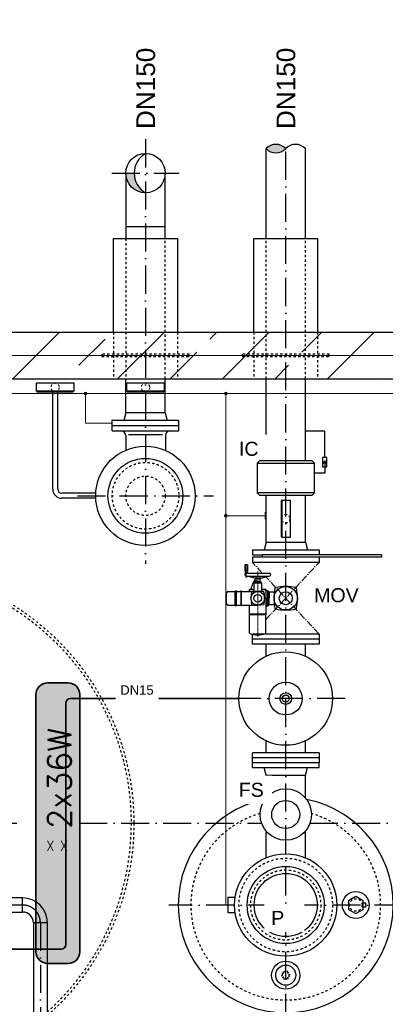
# Model space of a CAD drawing. Header units: millimetres. Extents: x 4747 to 1198744, y 17680 to 73179.
# Tile 292 of 377: x 99015 to 100580, y 42420 to 46631. Entities that reach past the tile are written whole.
import ezdxf
from ezdxf.enums import TextEntityAlignment as Align

# ---------------------------------------------------------------- set-up
doc = ezdxf.new("R2010")
doc.units = ezdxf.units.MM
for name, pattern in [('ACAD_ISO10W100', [18, 12, -3, 0, -3]), ('JIS_02_1.0', [2, 1, -1]), ('STRICHPUNKT', [25.4, 12.7, -6.35, 0, -6.35])]:
    doc.linetypes.add(name, pattern=pattern)
doc.layers.add('0_POL_masch Installation Bestand', color=7, linetype='Continuous')
for name, color, linetype, lineweight in [('Beschriftung', 7, 'Continuous', 9), ('elektro Installation', 7, 'Continuous', 35), ('Verz. Bandstahl 30x3_5mm auf Putz', 1, 'GRENZE2', 18), ('Verz. Bandstahl 30x3_5mm im Beton', 5, 'GRENZE1', 18)]:
    doc.layers.add(name, color=color, linetype=linetype, lineweight=lineweight)
doc.styles.add('LBB3.5M1000', font='isocp.shx', dxfattribs={"height": 3.5})
doc.styles.add('ROMANS', font='ROMANS', dxfattribs={"height": 0.2})
doc.linetypes.add('GRENZE1', pattern='A,6.35,-2.54,[133,ltypeshp.shx,S=2.54,R=0,X=-2.54,Y=0],-2.54,25.4', length=36.83)
doc.linetypes.add('GRENZE2', pattern='A,6.35,-2.54,[132,ltypeshp.shx,S=2.54,R=0,X=-2.54,Y=0],-2.54,25.4', length=36.83)

msp = doc.modelspace()

# ---------------------------------------------------------------- hatches: boundary and pattern name
h = msp.add_hatch(color=256)
h.dxf.hatch_style = 1
h.paths.add_polyline_path([(99553.60274, 46058.92086, 0.4142135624), (99469.45274, 45974.77086), (99505.0706, 45974.77086, -0.2677012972)])
h.paths.add_polyline_path([(99553.60274, 46058.92086, 0.4142135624), (99469.45274, 45974.77086, 0.4142135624), (99553.60274, 45890.62086, -0.5767336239)])
h = msp.add_hatch()
h.set_pattern_fill('ANSI33', color=256, scale=50, style=0)
h.set_pattern_definition([(45, (179697.13, 46331.4), (-224.5064, 224.5064), []), (45, (179921.64, 46331.4), (-224.5064, 224.5064), [158.75, -79.375])])
h.paths.add_polyline_path([(96653.60274, 45294.77086), (94303.60274, 45294.77086), (94303.60274, 41094.77086), (98403.60274, 41094.77086), (98403.60274, 41294.77086), (94503.60274, 41294.77086), (94503.60274, 45094.77086), (96653.60274, 45094.77086)])
h.paths.add_polyline_path([(97533.60274, 45294.77086), (96653.60274, 45294.77086), (96653.60274, 45094.77086), (97533.60274, 45094.77086)], flags=17)
h.paths.add_polyline_path([(98403.60274, 45294.77086), (97533.60274, 45294.77086), (97533.60274, 45094.77086), (98403.60274, 45094.77086)])
h.paths.add_polyline_path([(100153.60274, 45294.77086), (98403.60274, 45294.77086), (98403.60274, 45094.77086), (100153.60274, 45094.77086)], flags=17)
h.paths.add_polyline_path([(102503.60274, 45294.77086), (100153.60274, 45294.77086), (100153.60274, 45094.77086), (102303.60274, 45094.77086), (102303.60274, 41294.77086), (98403.60274, 41294.77086), (98403.60274, 41094.77086), (102503.60274, 41094.77086)])
at = {"linetype": 'Continuous', "ltscale": 10}
h = msp.add_hatch(color=256, dxfattribs=at)
h.dxf.hatch_style = 1
h.paths.add_polyline_path([(100320.64922, 44744.4911), (100315.23881, 44735.11998), (100326.05964, 44735.11998)])
h = msp.add_hatch(color=254)
h.dxf.hatch_style = 1
edge = h.paths.add_edge_path()
edge.add_line((97672.60274, 42594.77086), (97584.60274, 42594.77086))
edge.add_arc((97584.60274, 42644.77086), 50, 180, 270, ccw=False)
edge.add_line((97534.60274, 42644.77086), (97534.60274, 43744.77086))
edge.add_arc((97584.60274, 43744.77086), 50, 90, 180, ccw=False)
edge.add_line((97584.60274, 43794.77086), (97672.60274, 43794.77086))
edge.add_arc((97672.60274, 43744.77086), 50, 0, 90, ccw=False)
edge.add_line((97722.60274, 43744.77086), (97722.60274, 42644.77086))
edge.add_arc((97672.60274, 42644.77086), 50, -90, 0, ccw=False)
edge = h.paths.add_edge_path()
edge.add_line((99222.60274, 42594.77086), (99134.60274, 42594.77086))
edge.add_arc((99134.60274, 42644.77086), 50, 180, 270, ccw=False)
edge.add_line((99084.60274, 42644.77086), (99084.60274, 43744.77086))
edge.add_arc((99134.60274, 43744.77086), 50, 90, 180, ccw=False)
edge.add_line((99134.60274, 43794.77086), (99222.60274, 43794.77086))
edge.add_arc((99222.60274, 43744.77086), 50, 0, 90, ccw=False)
edge.add_line((99272.60274, 43744.77086), (99272.60274, 42644.77086))
edge.add_arc((99222.60274, 42644.77086), 50, -90, 0, ccw=False)
at = {"layer": 'Verz. Bandstahl 30x3_5mm auf Putz'}
h = msp.add_hatch(color=256, dxfattribs=at)
h.dxf.hatch_style = 1
edge = h.paths.add_edge_path()
edge.add_arc((99296.97221, 45032.27086), 6.01999, 0, 360)
h = msp.add_hatch(color=256, dxfattribs=at)
h.dxf.hatch_style = 1
edge = h.paths.add_edge_path()
edge.add_arc((99896.97261, 45032.27086), 6.01999, 0, 360)
h = msp.add_hatch(color=256, dxfattribs=at)
h.dxf.hatch_style = 1
edge = h.paths.add_edge_path()
edge.add_arc((99896.97261, 44509.68301), 6.01999, 0, 360)

# ---------------------------------------------------------------- linework, layer by layer
at = {"linetype": 'ACAD_ISO10W100', "ltscale": 10}
for p, q in [((99553.60274, 46119.2815), (99553.60274, 44303.85951)), ((100153.60274, 42344.56456), (100153.60274, 46119.2815)), ((99262.69138, 44594.77086), (99844.51409, 44594.77086)), ((100407.60214, 43727.77026), (99899.60334, 43727.77026)), ((98702.93533, 43194.77086), (99032.99094, 43194.77086)), ((99269.28746, 43194.77086), (100050.0122, 43194.77086)), ((100257.19328, 43194.77086), (102803.60274, 43194.77086)), ((99027.60274, 42844.77086), (98370.09732, 42844.77086)), ((100653.80905, 42844.77086), (99653.39643, 42844.77086)), ((99103.60274, 42768.77086), (99103.60274, 40482.85043))]:
    msp.add_line(p, q, dxfattribs=at)
for p, q in [((99417.10274, 45294.77086), (99417.10274, 45694.77086)), ((99417.10274, 45694.77086), (99690.10274, 45694.77086)), ((99690.10274, 45694.77086), (99690.10274, 45294.77086)), ((100017.10274, 45294.77086), (100017.10274, 45694.77086)), ((100017.10274, 45694.77086), (100290.10274, 45694.77086)), ((100290.10274, 45694.77086), (100290.10274, 45294.77086)), ((94303.60274, 45294.77086), (102503.60274, 45294.77086)), ((94503.60274, 45094.77086), (102303.60274, 45094.77086)), ((99469.45274, 44949.77086), (99469.45274, 45094.77086)), ((99637.75274, 44949.77086), (99637.75274, 45094.77086)), ((99469.45274, 44949.77086), (99460.61044, 44916.77086)), ((99637.75274, 44949.77086), (99469.45274, 44949.77086)), ((99637.75274, 44949.77086), (99646.59504, 44916.77086)), ((99696.10274, 44916.77086), (99411.10274, 44916.77086)), ((99411.10274, 44872.77086), (99411.10274, 44916.77086)), ((99411.10274, 44894.77086), (99696.10274, 44894.77086)), ((99696.10274, 44872.77086), (99696.10274, 44916.77086)), ((99411.10274, 44872.77086), (99696.10274, 44872.77086)), ((99468.60274, 44852.77086), (99468.60274, 44789.80174)), ((99625.52334, 44855.47436), (99480.43294, 44855.47436)), ((99638.60274, 44852.77086), (99638.60274, 44789.25654))]:
    msp.add_line(p, q)
at = {"linetype": 'JIS_02_1.0', "ltscale": 10}
for p, q in [((99417.10274, 45294.77086), (99417.10274, 45094.77086)), ((99690.10274, 45294.77086), (99690.10274, 45094.77086)), ((100017.10274, 45294.77086), (100017.10274, 45094.77086)), ((100290.10274, 45294.77086), (100290.10274, 45094.77086))]:
    msp.add_line(p, q, dxfattribs=at)
at = {"linetype": 'Continuous', "ltscale": 10}
for p, q in [((100069.45234, 44743.76986), (100069.45234, 45094.77086)), ((100237.75234, 44743.76986), (100237.75234, 45094.77086)), ((99340.74514, 44605.42086), (99195.10274, 44605.42086)), ((100276.10274, 44606.76986), (100031.10274, 44606.76986)), ((100069.45234, 44396.76986), (100069.45234, 44596.76986)), ((100069.45234, 44596.76986), (100237.75234, 44596.76986)), ((100237.75234, 44396.76986), (100237.75234, 44596.76986)), ((99340.74514, 44584.12086), (99195.10274, 44584.12086)), ((100069.45234, 44396.76986), (100061.10234, 44363.76986)), ((100069.45234, 44396.76986), (100237.75234, 44396.76986)), ((100237.75234, 44396.76986), (100246.10234, 44363.76986)), ((100011.10234, 44363.76986), (100011.10234, 44341.76986)), ((100011.10234, 44363.76986), (100296.10234, 44363.76986)), ((100011.10234, 44341.76986), (100053.60314, 44341.76986)), ((100053.60314, 44331.76986), (100053.60314, 44341.76986)), ((100563.60234, 44341.76986), (100053.60314, 44341.76986)), ((100296.10234, 44363.76986), (100296.10234, 44341.76986)), ((100563.60234, 44341.76986), (100563.60234, 44331.76986)), ((100563.60234, 44331.76986), (100011.10234, 44331.76986)), ((100011.10234, 44331.76986), (100011.10234, 44309.76986)), ((100296.10234, 44309.76986), (100011.10234, 44309.76986)), ((100296.10234, 44331.76986), (100296.10234, 44309.76986)), ((100296.10234, 44003.76986), (100011.10234, 44003.76986)), ((100011.10314, 43959.77006), (100011.10314, 44003.76986)), ((100296.10234, 44003.76986), (100296.10234, 43959.77006)), ((100296.10234, 43981.76986), (100011.10234, 43981.76986)), ((100296.10234, 43959.77006), (100011.10314, 43959.77006)), ((100069.45274, 43909.20514), (100069.45274, 43959.77006)), ((100237.75366, 43909.20471), (100237.75274, 43959.77159)), ((100069.45274, 43495.77056), (100069.45274, 43546.33559)), ((100237.76117, 43495.77209), (100237.76025, 43546.33908)), ((100296.10234, 43495.77056), (100011.10314, 43495.77056)), ((100011.10314, 43473.77086), (100011.10314, 43495.77056)), ((100296.10234, 43495.77056), (100296.10234, 43473.77086)), ((100011.10274, 43454.77086), (100011.10314, 43473.77086)), ((100011.10274, 43454.77086), (100296.10274, 43454.77086)), ((100011.10274, 43432.77086), (100011.10274, 43454.77086)), ((100296.10234, 43473.77086), (100011.10314, 43473.77086)), ((100296.10234, 43473.77086), (100296.10234, 43454.77086)), ((100296.10274, 43432.77086), (100296.10274, 43454.77086)), ((100011.10274, 43432.77086), (100296.10274, 43432.77086)), ((100069.45274, 43399.77086), (100061.10274, 43432.77086)), ((100237.75274, 43399.77086), (100246.10274, 43432.77086)), ((100069.45274, 43302.61419), (100069.45274, 43399.77086)), ((100069.45274, 43399.77086), (100237.75274, 43399.77086)), ((100237.75274, 43302.61419), (100237.75274, 43399.77086)), ((100069.45274, 43046.95834), (100069.45274, 43160.92753)), ((100237.75274, 43046.95834), (100237.75274, 43160.92753)), ((99027.60274, 42874.92086), (98870.62358, 42874.92086)), ((99027.60274, 42814.62086), (99027.60274, 42874.92086)), ((98870.60274, 42814.62086), (99027.60274, 42814.62086)), ((99133.75274, 42768.77086), (99073.45274, 42768.77086)), ((99073.45274, 42768.77086), (99073.45274, 41294.77086)), ((99133.75274, 41294.77086), (99133.75274, 42768.77086))]:
    msp.add_line(p, q, dxfattribs=at)
at = {"linetype": 'Continuous', "lineweight": -2, "ltscale": 10}
for p, q in [((99156.45274, 44622.77086), (99156.45274, 45038.8105)), ((99177.75274, 44622.77086), (99177.75274, 45038.8105))]:
    msp.add_line(p, q, dxfattribs=at)
at = {"linetype": 'ACAD_ISO10W100', "lineweight": 18, "ltscale": 2.5}
for p, q in [((100053.45742, 44264.29387), (100011.10234, 44309.76986)), ((100068.64165, 44065.54892), (100296.10234, 44309.76986)), ((100296.10234, 44003.76986), (100068.6455, 44247.98668))]:
    msp.add_line(p, q, dxfattribs=at)
at = {"lineweight": 35}
for p, q in [((99212.30535, 42676.29732), (99212.30535, 43707.77022)), ((99232.30535, 43727.77022), (99953.60324, 43727.77031)), ((97876.42537, 42656.29732), (99192.30535, 42656.29732))]:
    msp.add_line(p, q, dxfattribs=at)
at = {"linetype": 'JIS_02_1.0', "ltscale": 10}
for points in [[(99367.10274, 45189.77086), (99740.10274, 45189.77086), (99740.10274, 45199.77086), (99367.10274, 45199.77086)], [(99967.10274, 45189.77086), (100340.10274, 45189.77086), (100340.10274, 45199.77086), (99967.10274, 45199.77086)]]:
    msp.add_lwpolyline(points, close=True, dxfattribs=at)
at = {"linetype": 'Continuous', "ltscale": 10}
for points in [[(99086.47814, 45042.63699), (99086.47814, 45077.39291), (99246.47774, 45077.39291), (99246.47774, 45042.63699)], [(99473.60294, 45042.63699), (99473.60294, 45077.39291), (99633.60254, 45077.39291), (99633.60254, 45042.63699)], [(99088.48711, 45042.63699), (99088.48711, 45038.8105), (99244.46877, 45038.8105), (99244.46877, 45042.63699)], [(99475.61191, 45042.63699), (99475.61191, 45038.8105), (99631.59357, 45038.8105), (99631.59357, 45042.63699)], [(100311.65823, 44717.99593), (100329.64022, 44717.99593), (100329.64022, 44758.49145), (100311.65823, 44758.49145)], [(100320.64922, 44744.4911), (100315.23881, 44735.11998), (100326.05964, 44735.11998)], [(100138.07453, 44574.76069), (100134.24805, 44574.76069), (100134.24805, 44418.77903), (100138.07453, 44418.77903)], [(100138.07453, 44576.76966), (100172.83045, 44576.76966), (100172.83045, 44416.77006), (100138.07453, 44416.77006)]]:
    msp.add_lwpolyline(points, close=True, dxfattribs=at)
for points in [[(100320.64922, 44758.49145), (100320.64922, 44871.57112), (100237.75234, 44871.57112), (100237.75234, 44871.57112)], [(100320.64922, 44738.24369), (100320.64922, 44691.57112), (100276.10274, 44691.57112), (100276.10274, 44691.57112)]]:
    msp.add_lwpolyline(points, dxfattribs=at)
for points in [[(99936.99338, 42877.04136), (99906.33221, 42877.04136), (99906.33221, 42812.50036), (99936.99338, 42812.50036)], [(100485.60274, 42836.57287), (100496.89872, 42836.57287), (100496.89872, 42852.96885), (100485.60274, 42852.96885)]]:
    msp.add_lwpolyline(points)
msp.add_lwpolyline([(100453.60274, 42807.82045), (100485.60274, 42826.29565), (100485.60274, 42863.24607), (100453.60274, 42881.72128), (100421.60274, 42863.24607), (100421.60274, 42826.29565)], close=True)
at = {"linetype": 'JIS_02_1.0', "ltscale": 5}
msp.add_lwpolyline([(100135.12753, 42544.77086), (100144.36513, 42528.77086), (100162.84034, 42528.77086), (100172.07795, 42544.77086), (100162.84034, 42560.77086), (100144.36513, 42560.77086)], close=True, dxfattribs=at)
at = {"linetype": 'JIS_02_1.0', "lineweight": 18, "ltscale": 10}
for centre in [(99166.47794, 45058.16519), (99553.60274, 45058.16519)]:
    msp.add_circle(centre, 18, dxfattribs=at)
for centre, radius in [((99552.97814, 44594.77086), 212.5), ((99552.97814, 44594.77086), 160), ((100153.60274, 42844.77086), 219), ((100153.60274, 42844.77086), 165), ((100153.60274, 42844.77086), 135), ((100453.60274, 42844.77086), 57.5), ((100153.60274, 42544.77086), 60.31266), ((100153.60274, 42544.77086), 43.0192)]:
    msp.add_circle(centre, radius)
at = {"linetype": 'JIS_02_1.0', "ltscale": 10}
for centre, radius in [((99553.60274, 44594.77086), 142.5), ((99553.60274, 44594.77086), 84.15), ((100153.60274, 44496.76986), 18), ((100153.60274, 42844.77086), 200), ((100153.60274, 42844.77086), 150), ((100453.60274, 42844.77086), 26.9)]:
    msp.add_circle(centre, radius, dxfattribs=at)
at = {"color": 253, "linetype": 'JIS_02_1.0', "ltscale": 10}
for radius in [1100, 1088]:
    msp.add_circle((98403.60274, 43194.77086), radius, dxfattribs=at)
at = {"linetype": 'Continuous', "ltscale": 10}
for centre, radius in [((100153.60274, 43727.77036), 199.9995), ((100153.60274, 43727.77026), 70.37313), ((100153.60274, 43727.77031), 24.99975), ((100153.60274, 43727.77031), 14.99995), ((100153.60274, 43231.77086), 110), ((100153.60274, 43231.77086), 60)]:
    msp.add_circle(centre, radius, dxfattribs=at)
at = {"linetype": 'JIS_02_1.0', "ltscale": 5}
msp.add_circle((100153.60274, 42544.77086), 13.45, dxfattribs=at)
for centre, radius, start, end in [((99602.29063, 45974.77086), 97.22002, 120.05301091, 239.94698909), ((99448.60274, 44852.77086), 20, 0, 90), ((99658.60274, 44852.77086), 20, 90, 180), ((100153.60274, 42844.77086), 460, 101.19193864, 78.80806136)]:
    msp.add_arc(centre, radius, start, end)
at = {"linetype": 'Continuous', "lineweight": -2, "ltscale": 10}
for radius in [38.65, 17.35]:
    msp.add_arc((99195.10274, 44622.77086), radius, 180, 270, dxfattribs=at)
at = {"lineweight": 35}
for centre, start, end in [((99232.30535, 43707.77022), 90.00000616, 180), ((99192.30535, 42676.29732), 270, 0)]:
    msp.add_arc(centre, 20, start, end, dxfattribs=at)
at = {"linetype": 'JIS_02_1.0', "ltscale": 10}
msp.add_arc((100153.60274, 42844.77086), 406, 105.71017455, 74.28982545, dxfattribs=at)
at = {"linetype": 'Continuous', "ltscale": 10}
for radius in [106.15, 45.85]:
    msp.add_arc((99027.60274, 42768.77086), radius, 0, 90, dxfattribs=at)
at = {"linetype": 'ACAD_ISO10W100', "ltscale": 10}
msp.add_arc((99027.60274, 42768.77086), 76, 0, 90, dxfattribs=at)
at = {"layer": '0_POL_masch Installation Bestand'}
for p, q in [((99990.3664, 44299.39239), (99979.22401, 44299.39239)), ((99979.22401, 44299.39239), (99979.22401, 44277.10762)), ((99990.3664, 44299.39239), (99990.3664, 44277.10762)), ((99979.22401, 44277.10762), (99981.48342, 44264.29387)), ((99990.3664, 44277.10762), (99979.22401, 44277.10762)), ((99988.10699, 44264.29387), (99981.48342, 44264.29387)), ((99984.79521, 44264.29387), (100082.84819, 44264.29387)), ((99990.3664, 44277.10762), (99988.10699, 44264.29387)), ((99984.79521, 44250.92301), (100082.84819, 44250.92301)), ((100025.46491, 44240.89487), (99988.03936, 44250.92301)), ((100017.10812, 44223.06705), (100019.89372, 44225.85265)), ((100017.10812, 44223.06705), (100050.53528, 44223.06705)), ((100017.10812, 44223.06705), (100017.10812, 44186.01862)), ((100019.89372, 44228.63824), (100047.74968, 44228.63824)), ((100019.89372, 44225.85265), (100019.89372, 44228.63824)), ((100019.89372, 44225.85265), (100047.74968, 44225.85265)), ((100025.46491, 44250.92301), (100025.46491, 44240.89487)), ((100042.17849, 44240.89487), (100025.46491, 44240.89487)), ((100025.46491, 44239.78063), (100025.46491, 44228.63824)), ((100042.17849, 44239.78063), (100025.46491, 44239.78063)), ((100028.25051, 44240.89487), (100028.25051, 44239.78063)), ((100039.39289, 44240.89487), (100039.39289, 44239.78063)), ((100042.17849, 44250.92301), (100042.17849, 44240.89487)), ((100042.17849, 44240.89487), (100079.60404, 44250.92301)), ((100042.17849, 44239.78063), (100042.17849, 44228.63824)), ((100047.74968, 44225.85265), (100047.74968, 44228.63824)), ((100050.53528, 44223.06705), (100047.74968, 44225.85265)), ((100050.53528, 44223.06705), (100050.53528, 44185.01156)), ((99900.6702, 44133.09229), (99900.6702, 44180.44743)), ((99906.24139, 44186.01862), (99937.626, 44186.01862)), ((99937.626, 44124.7355), (99937.626, 44188.80422)), ((99937.626, 44188.80422), (99943.1972, 44188.80422)), ((99940.4116, 44188.80422), (99940.4116, 44124.7355)), ((99943.1972, 44124.7355), (99943.1972, 44188.80422)), ((99943.1972, 44186.01862), (99961.75409, 44186.01862)), ((99961.75409, 44188.80422), (99964.53969, 44188.80422)), ((99961.75409, 44188.80422), (99961.75409, 44124.7355)), ((99964.53969, 44124.7355), (99964.53969, 44188.80422)), ((99964.53969, 44186.01862), (100033.8217, 44186.01862)), ((99998.16607, 44186.01862), (99998.16607, 44194.65397)), ((100017.10812, 44194.65397), (99998.16607, 44194.65397)), ((100017.10812, 44192.98261), (99998.16607, 44192.98261)), ((100069.47733, 44194.65397), (100050.53528, 44194.65397)), ((100069.47733, 44192.98261), (100050.53528, 44192.98261)), ((100069.47733, 44085.80816), (100069.47733, 44194.65397)), ((100069.47733, 44190.19701), (100075.60564, 44190.19701)), ((100075.60564, 44190.19701), (100075.60564, 44156.76986)), ((100075.60564, 44187.41142), (100078.39124, 44187.41142)), ((100078.39124, 44187.41142), (100078.39124, 44156.76986)), ((100078.39124, 44187.41142), (100082.33067, 44183.47199)), ((100082.33067, 44183.47199), (100082.33067, 44156.76986)), ((100082.33067, 44183.47199), (100104.96031, 44183.47199)), ((99906.24139, 44127.5211), (99937.626, 44127.5211)), ((99943.1972, 44127.5211), (99961.75409, 44127.5211)), ((99964.53969, 44127.5211), (100033.8217, 44127.5211)), ((99998.16607, 44085.80816), (99998.16607, 44127.5211)), ((100075.60564, 44123.3427), (100075.60564, 44156.76986)), ((100078.39123, 44126.1283), (100078.39124, 44156.76986)), ((100078.39123, 44126.1283), (100082.33066, 44130.06773)), ((100082.33066, 44130.06773), (100082.33067, 44156.76986)), ((100082.33066, 44130.06773), (100104.9603, 44130.06772)), ((99943.1972, 44124.7355), (99937.626, 44124.7355)), ((99964.53969, 44124.7355), (99961.75409, 44124.7355)), ((100069.47733, 44088.59376), (99998.16607, 44088.59376)), ((100069.47733, 44085.80816), (99998.16607, 44085.80816)), ((99999.00175, 44006.93477), (99999.00175, 44085.80816)), ((100068.64165, 44006.93477), (100068.64165, 44085.80816)), ((100069.47733, 44123.3427), (100075.60564, 44123.3427)), ((100075.60564, 44126.1283), (100078.39123, 44126.1283))]:
    msp.add_line(p, q, dxfattribs=at)
at = {"layer": '0_POL_masch Installation Bestand', "linetype": 'STRICHPUNKT', "lineweight": 18, "ltscale": 0.1}
for p, q in [((99984.79521, 44244.32271), (99984.79521, 44302.87015)), ((100033.8217, 44272.67209), (100033.8217, 43991.42978)), ((99984.79521, 44250.92301), (99982.77538, 44247.42457)), ((99984.79521, 44250.92301), (99986.81503, 44247.42457))]:
    msp.add_line(p, q, dxfattribs=at)
at = {"layer": '0_POL_masch Installation Bestand'}
for centre, radius in [((100033.8217, 44156.76986), 29.24876), ((100033.8217, 44156.76986), 16.24931), ((100153.60234, 44156.76986), 50.14073), ((100153.60234, 44156.76986), 27.85597)]:
    msp.add_circle(centre, radius, dxfattribs=at)
for centre, radius, start, end in [((99984.79521, 44257.60844), 6.68543, 90, 270), ((100082.84819, 44257.60844), 6.68543, 270, 90), ((100153.60234, 44156.76986), 154.60059, 146.8752976, 165.81550423), ((99906.24139, 44180.44743), 5.57119, 90, 180), ((100143.76952, 44156.76987), 139.19659, 169.41081001, 190.58919768), ((100008.54071, 44182.05084), 1.62493, 100.58919629, 169.41081001), ((100033.8217, 44046.82203), 139.19659, 79.41080861, 100.58919629), ((100059.10269, 44182.05085), 1.62493, 10.58919489, 79.41080861), ((99923.87387, 44156.76986), 139.19659, 349.4108081, 10.58919489), ((100342.08433, 44156.76988), 238.62272, 169.41081001, 190.58919768), ((100110.2635, 44200.1087), 2.7856, 100.58919629, 169.41081001), ((100153.60235, 43968.28787), 238.62272, 79.41080861, 100.58919629), ((100196.94117, 44200.1087), 2.7856, 10.58919489, 79.41080861), ((99965.12035, 44156.76986), 238.62272, 349.4108081, 10.58919489), ((99906.24139, 44133.09229), 5.57119, 180, 270), ((100008.54071, 44131.48887), 1.62493, 190.58919768, 259.41081141), ((100033.82169, 44266.71768), 139.19659, 259.41081141, 280.5891982), ((100059.10269, 44131.48887), 1.62493, 280.5891982, 349.4108081), ((100110.2635, 44113.43102), 2.7856, 190.58919768, 259.41081141), ((100153.60232, 44345.25186), 238.62272, 259.41081141, 280.5891982), ((100196.94117, 44113.43103), 2.7856, 280.5891982, 349.4108081), ((100033.8217, 44086.65513), 86.9929, 246.40544065, 293.59455935)]:
    msp.add_arc(centre, radius, start, end, dxfattribs=at)
at = {"layer": 'elektro Installation', "linetype": 'Continuous', "ltscale": 100}
msp.add_lwpolyline([(99222.60274, 42594.77086), (99134.60274, 42594.77086, -0.4142135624), (99084.60274, 42644.77086), (99084.60274, 43744.77086, -0.4142135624), (99134.60274, 43794.77086), (99222.60274, 43794.77086, -0.4142135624), (99272.60274, 43744.77086), (99272.60274, 42644.77086, -0.4142135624)], format="xyb", close=True, dxfattribs=at)
at = {"layer": 'Verz. Bandstahl 30x3_5mm auf Putz', "ltscale": 2}
for p, q in [((94566.10274, 45032.27086), (101125.99643, 45032.27086)), ((99296.97221, 45032.27086), (99296.97221, 44905.77086)), ((99896.97261, 45032.27086), (99896.97261, 42844.77086)), ((99296.97221, 44905.77086), (99410.16534, 44905.77086)), ((99896.97261, 44509.68301), (100065.80837, 44509.68301))]:
    msp.add_line(p, q, dxfattribs=at)
at = {"layer": 'Verz. Bandstahl 30x3_5mm auf Putz'}
for p, q in [((99410.16534, 44920.77086), (99410.16534, 44890.77086)), ((100065.80837, 44524.68301), (100065.80837, 44494.68301)), ((99896.97261, 42844.77086), (99933.66534, 42844.77086)), ((99933.66534, 42859.77086), (99933.66534, 42829.77086))]:
    msp.add_line(p, q, dxfattribs=at)
at = {"layer": 'Verz. Bandstahl 30x3_5mm auf Putz', "linetype": 'Continuous'}
for centre in [(99296.97221, 45032.27086), (99896.97261, 45032.27086), (99896.97261, 44509.68301)]:
    msp.add_circle(centre, 6.01999, dxfattribs=at)
at = {"layer": 'Verz. Bandstahl 30x3_5mm im Beton', "ltscale": 15}
msp.add_line((102403.60274, 45194.77086), (94403.60274, 45194.77086), dxfattribs=at)

# ---------------------------------------------------------------- texts
at = {"layer": 'elektro Installation', "linetype": 'Continuous', "ltscale": 100, "style": 'ROMANS'}
msp.add_text('2x36W', height=100, rotation=90, dxfattribs=at).set_placement((99135.31341, 43169.93202), align=Align.TOP_LEFT)
for p in [(99146.46617, 43118.69097), (99204.85059, 43118.69097)]:
    msp.add_text('X', height=41.67311, dxfattribs=at).set_placement(p, align=Align.TOP_CENTER)

# ---------------------------------------------------------------- next in the draw order: texts
at = {"layer": 'Beschriftung', "attachment_point": 1, "style": 'LBB3.5M1000', "bg_fill": 2}
for s, insert, char_height, width in [('\\pi74.897;{\\fArial|b1|i0|c0|p34;GROUND PLAN\\L\\P\\pi221.06;\\fArial|b1|i1|c0|p34;\\lGRUNDRISS}', (93652.51658, 46236.51774), 150, 1682.9463594), ('{\\fArial|b0|i0|c0|p34;DN15}', (99445.43406, 43784.07423), 40, 144.484593)]:
    msp.add_mtext(s, dxfattribs=dict(at, insert=insert, char_height=char_height, width=width))
at = {"layer": 'Beschriftung', "color": 1, "char_height": 60, "width": 111.9584505, "attachment_point": 1, "style": 'LBB3.5M1000', "bg_fill": 2}
for s, insert in [('{\\fArial|b0|i0|c0|p34;\\C256;IC}', (99953.33636, 44825.76902)), ('{\\fArial|b0|i0|c0|p34;\\C256;LI}', (98882.58178, 44235.42442)), ('{\\fArial|b0|i0|c0|p34;\\C256;MOV}', (100275.1515, 44199.70827)), ('{\\fArial|b0|i0|c0|p34;\\C256;FS}', (99952.62223, 43367.48456)), ('{\\fArial|b0|i0|c0|p34;\\C256;P}', (100091.43906, 42819.41194))]:
    msp.add_mtext(s, dxfattribs=dict(at, insert=insert))

# ---------------------------------------------------------------- next in the draw order: hatches: boundary and pattern name
h = msp.add_hatch(color=256)
h.dxf.hatch_style = 1
h.paths.add_polyline_path([(100153.60274, 46079.48017, 0.4305700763), (100069.45314, 46079.48017, 0.4305700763)])

# ---------------------------------------------------------------- next in the draw order: linework, layer by layer
at = {"linetype": 'Continuous', "ltscale": 10}
for p, q in [((100069.45234, 45694.77086), (100069.45314, 46079.48017)), ((100237.75234, 45694.77086), (100237.75234, 46079.48017)), ((100031.10274, 44733.76986), (100276.10274, 44733.76986))]:
    msp.add_line(p, q, dxfattribs=at)
at = {"linetype": 'ACAD_ISO10W100', "ltscale": 10}
msp.add_line((99409.0921, 45974.77086), (99698.11338, 45974.77086), dxfattribs=at)
for p, q in [((99469.45274, 45974.77086), (99469.45274, 45745.77086)), ((99637.75274, 45745.77086), (99637.75274, 45974.77086)), ((99469.45274, 45745.77086), (99637.75274, 45745.77086)), ((99469.45274, 45745.77086), (99469.45274, 45694.77086)), ((99637.75274, 45694.77086), (99637.75274, 45745.77086))]:
    msp.add_line(p, q)
at = {"linetype": 'JIS_02_1.0', "ltscale": 10}
for p, q in [((99469.45274, 45694.77086), (99469.45274, 45094.77086)), ((99637.75274, 45094.77086), (99637.75274, 45694.77086)), ((100069.45234, 45094.77086), (100069.45234, 45694.77086)), ((100237.75234, 45094.77086), (100237.75234, 45694.77086))]:
    msp.add_line(p, q, dxfattribs=at)
at = {"linetype": 'Continuous', "ltscale": 10}
msp.add_lwpolyline([(100041.10274, 44596.76986), (100266.10274, 44596.76986), (100276.10274, 44606.76986), (100276.10274, 44733.76986), (100266.10274, 44743.76986), (100041.10274, 44743.76986), (100031.10274, 44733.76986), (100031.10274, 44606.76986)], close=True, dxfattribs=at)
msp.add_circle((99553.60274, 45974.77086), 84.15)
for centre, start, end in [((100111.52794, 46039.67883), 43.40946977, 136.59053023), ((100111.52794, 46119.2815), 223.40946977, 316.59053023), ((100195.67754, 46039.67883), 43.40946977, 136.59053023)]:
    msp.add_arc(centre, 57.91749, start, end, dxfattribs=at)

# ---------------------------------------------------------------- next in the draw order: texts
at = {"layer": 'Beschriftung', "char_height": 80, "width": 144.484593, "attachment_point": 1, "rotation": 90, "style": 'LBB3.5M1000', "bg_fill": 2}
for insert in [(99514.24875, 46163.05593), (100114.24875, 46163.05593)]:
    msp.add_mtext('{\\fArial|b0|i0|c0|p34;DN150}', dxfattribs=dict(at, insert=insert))

# ---------------------------------------------------------------- next in the draw order: texts
at = {"layer": 'Beschriftung', "insert": (95710.96546, 45959.00573), "char_height": 120, "width": 195.9471091, "attachment_point": 1, "style": 'LBB3.5M1000', "bg_fill": 2}
msp.add_mtext('\\pi47.714;{\\fArial|b1|i0|c0|p34;B}', dxfattribs=at)

# ---------------------------------------------------------------- next in the draw order: texts
at = {"layer": 'Beschriftung', "insert": (6696.25551, 46621.91457), "char_height": 500, "width": 7399.7669481, "attachment_point": 1, "style": 'LBB3.5M1000'}
msp.add_mtext('\\pi2004.5;{\\fArial|b0|i0|c0|p34;TOP VIEW\\P\\pi1431.8;\\fArial|b0|i1|c0|p34;DRAUFSICHT\\P\\pi64.583;\\fArial|b0|i0|c0|p34;\\H0.6x;(SECTION THROUGH PUMP HOUSE)\\P\\pi330.31;\\fArial|b0|i1|c0|p34;(SCHNITT DURCH PUMPENHAUS)}', dxfattribs=at)

doc.saveas('drawing.dxf')
